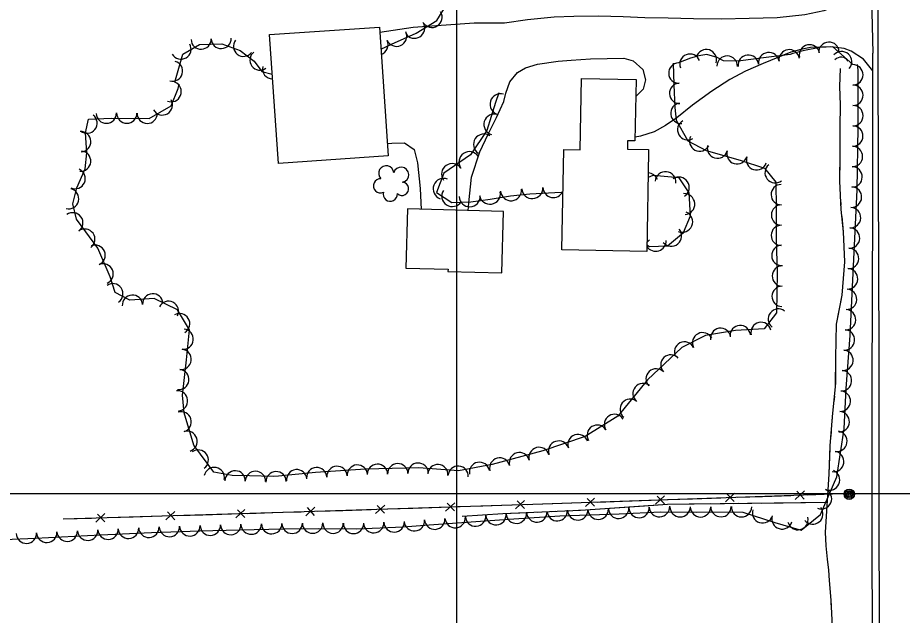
# Model space of a CAD drawing. Extents: x 353423 to 364002, y 127000 to 201942.
# Drawn here: x 362328 to 362674.4, y 145452.3 to 145686.4 of the extents above; entities that cross this region are included whole.
import ezdxf

# ---------------------------------------------------------------- set-up
doc = ezdxf.new("R2010")
doc.units = 0
for name, color, linetype in [('E_DTM_SlopeBottom', 7, 'Continuous'), ('E_DTM_SlopeTop', 7, 'Continuous'), ('E_FEN_Generic', 7, 'Continuous'), ('E_LAND_BrushLine', 7, 'Continuous'), ('E_LAND_TreeLine', 7, 'Continuous'), ('E_MISCPROP', 7, 'Continuous'), ('E_STRUCT_WingWall', 7, 'Continuous'), ('E_WTR_FlowLine', 7, 'Continuous')]:
    doc.layers.add(name, color=color, linetype=linetype)

msp = doc.modelspace()

# ---------------------------------------------------------------- linework, layer by layer
at = {"layer": 'E_DTM_SlopeBottom'}
for p, q in [((362581.3, 145499.19), (362577.76, 145495.88)), ((362581.25, 145496), (362578.39, 145499.02)), ((362608.69, 145500.13), (362605.15, 145496.82)), ((362608.63, 145496.94), (362605.78, 145499.96)), ((362636.08, 145501.07), (362632.53, 145497.76)), ((362636.02, 145497.88), (362633.16, 145500.9)), ((362471.76, 145495.54), (362468.21, 145492.24)), ((362471.7, 145492.35), (362468.85, 145495.38)), ((362499.15, 145496.43), (362495.6, 145493.13)), ((362499.09, 145493.24), (362496.23, 145496.27)), ((362526.54, 145497.32), (362522.98, 145494.02)), ((362526.47, 145494.13), (362523.62, 145497.16)), ((362553.92, 145498.25), (362550.37, 145494.94)), ((362553.86, 145495.06), (362551.01, 145498.08)), ((362362.21, 145492.15), (362358.65, 145488.86)), ((362362.14, 145488.96), (362359.3, 145491.99)), ((362389.6, 145492.98), (362386.04, 145489.68)), ((362389.53, 145489.79), (362386.69, 145492.83)), ((362416.99, 145493.81), (362413.43, 145490.52)), ((362416.92, 145490.62), (362414.08, 145493.65)), ((362444.37, 145494.66), (362440.82, 145491.36)), ((362444.31, 145491.47), (362441.46, 145494.5))]:
    msp.add_line(p, q, dxfattribs=at)
for points in [[(362647.06, 145499.74), (362529.73, 145495.71), (362436.22, 145492.68), (362345.8, 145489.94)], [(362619.68, 145498.8), (362609.89, 145498.46)], [(362630.8, 145499.18), (362619.68, 145498.8)], [(362647.06, 145499.74), (362637.28, 145499.4)], [(362510.13, 145495.08), (362500.34, 145494.76)], [(362521.26, 145495.43), (362510.13, 145495.08)], [(362537.52, 145495.98), (362529.73, 145495.71), (362527.73, 145495.64)], [(362548.65, 145496.36), (362537.52, 145495.98)], [(362564.91, 145496.92), (362555.12, 145496.58)], [(362576.03, 145497.3), (362564.91, 145496.92)], [(362592.29, 145497.86), (362582.5, 145497.52)], [(362603.42, 145498.24), (362592.29, 145497.86)], [(362400.58, 145491.6), (362390.79, 145491.3)], [(362411.71, 145491.94), (362400.58, 145491.6)], [(362427.97, 145492.43), (362418.18, 145492.14)], [(362439.1, 145492.77), (362436.22, 145492.68), (362427.97, 145492.43)], [(362455.36, 145493.3), (362445.57, 145492.99)], [(362466.49, 145493.66), (362455.36, 145493.3)], [(362482.74, 145494.19), (362472.96, 145493.87)], [(362493.87, 145494.55), (362482.74, 145494.19)], [(362356.93, 145490.28), (362345.8, 145489.94)], [(362373.19, 145490.77), (362363.4, 145490.48)], [(362384.32, 145491.11), (362373.19, 145490.77)]]:
    msp.add_lwpolyline(points, dxfattribs=at)
msp.add_arc((362650.46, 145667.74), 3.24, 31.7481, 137.9877, dxfattribs=at)
at = {"layer": 'E_DTM_SlopeTop'}
for points in [[(362664.96, 145672.42), (362664.79, 145736.05), (362664.86, 145771.56), (362664.6, 145787.95), (362664.35, 145855.98), (362664.1, 145900.96), (362664.04, 145943.62), (362663.96, 145995.97), (362664.08, 146044.79), (362663.48, 146089.68), (362663.17, 146143.98), (362662.83, 146199.53), (362662.44, 146262.26), (362662.28, 146313.35), (362661.3, 146383.54), (362660.92, 146451.77)], [(362658.23, 146421.33), (362658.85, 146369.5), (362659.32, 146317.36), (362659.65, 146260.79), (362659.98, 146213.15), (362660.36, 146147.35), (362660.73, 146096.04), (362660.75, 146081.52), (362660.93, 146010.81), (362661.25, 145964.39), (362661.64, 145918.69), (362661.51, 145863.99), (362661.96, 145789.59), (362661.64, 145726.08), (362662.88, 145672.56)], [(362663.04, 145192.72), (362662.85, 145260.8), (362662.74, 145318.03), (362662.83, 145380.21), (362662.73, 145432.76), (362662.67, 145492.26), (362662.69, 145541.23), (362662.85, 145612.94), (362662.88, 145672.56)], [(362665.41, 145159.34), (362665.38, 145223.78), (362665.38, 145284.49), (362665.4, 145352), (362665.58, 145413.04), (362665.43, 145488.59), (362665.35, 145554.25), (362665.17, 145623.94), (362664.96, 145672.42)]]:
    msp.add_lwpolyline(points, dxfattribs=at)
at = {"layer": 'E_FEN_Generic'}
for points in [[(362470.25, 145674.05), (362474.4, 145676.04), (362484.1, 145680.31), (362492.21, 145685.34), (362495.97, 145691.4), (362495.22, 145698.89), (362483.87, 145709.03), (362471.76, 145712.07), (362458.44, 145712.01), (362445.37, 145711.45), (362431.19, 145711.31), (362418.43, 145710.25), (362409.58, 145709.46), (362401.7, 145709.2), (362391.18, 145707.8), (362377.6, 145704.43), (362360.53, 145701.58), (362345.42, 145699.95), (362329.99, 145698.22), (362317.63, 145697.11)], [(362389.62, 145661.14), (362392.68, 145672.13), (362399.24, 145675.92), (362408.01, 145676.21), (362415.16, 145673.58), (362420.68, 145669.34), (362423.61, 145665.32), (362427.72, 145664.32)], [(362655.05, 145668.04), (362647.24, 145675), (362642.19, 145674.81), (362636.12, 145673.53), (362631.58, 145672.37), (362630.51, 145672.05), (362620.09, 145670.64), (362610.2, 145669.44), (362604.42, 145669.55), (362601.96, 145670.79), (362597.94, 145672.05), (362594.78, 145671.55), (362591.52, 145670.51), (362586.77, 145668.71)], [(362584.69, 145668.64), (362585.01, 145660.09), (362585.34, 145651.26), (362585.89, 145646.33), (362590.46, 145638.17), (362597.66, 145634.42), (362610.94, 145630.59), (362620.51, 145627.54), (362624.86, 145622.03), (362625.06, 145611.83), (362624.98, 145599.72), (362625.4, 145586.45), (362625.19, 145570.85), (362620.28, 145564.56), (362609.17, 145563.9), (362597.35, 145561.98), (362588.04, 145557.24), (362574.59, 145544.55), (362562.99, 145530.32), (362550.26, 145522.39), (362533.66, 145516.73), (362513.8, 145511.37), (362500.68, 145508.91), (362485.13, 145510.08), (362464.25, 145509.53), (362444.69, 145508.3), (362430.21, 145506.79), (362428.1, 145506.72), (362418.75, 145506.92), (362411.98, 145507.08), (362404.81, 145508.45), (362396.99, 145519.03), (362393.16, 145531.61), (362392.51, 145538.58), (362394.1, 145552.37), (362395.31, 145564.18), (362390.62, 145571.97), (362381.49, 145576.45), (362372, 145575.83), (362366.21, 145578.76), (362364.23, 145584.92), (362359.43, 145596.09), (362354.77, 145602.6), (362351.1, 145607.57), (362349.64, 145613.54), (362351.2, 145619.83), (362354.51, 145627.21), (362355.06, 145633.47), (362354.57, 145641.32), (362355.72, 145646.71), (362364.82, 145647.03), (362379.56, 145646.89), (362388.11, 145651.86), (362390.9, 145658.74), (362391.24, 145660.45)], [(362310.6, 145481.55), (362335.03, 145482.55), (362360.44, 145483.81), (362380.39, 145484.76), (362399.31, 145485.43), (362414.73, 145485.86), (362432.27, 145486.24), (362445.7, 145486.39), (362460.84, 145486.24), (362478.92, 145486.96), (362489.1, 145487.73), (362505.63, 145488.96), (362522.35, 145490.17), (362540.28, 145491.25), (362563.62, 145492.14), (362579.87, 145492.81), (362593.67, 145492.72), (362608.17, 145492.84), (362611.95, 145492.76), (362624.55, 145488.75), (362634.81, 145485.65), (362642.38, 145491.78), (362648.75, 145506.52), (362651.68, 145525.4), (362652.48, 145541.14), (362654, 145561.91), (362656.75, 145619.02), (362657.19, 145643.53), (362657.15, 145665.87), (362656.9, 145668.03)], [(362516.47, 145656.99), (362515.09, 145653.27), (362511.75, 145642.26), (362505.29, 145632.66), (362494.89, 145625.57), (362492.02, 145617.96), (362498.06, 145614.08), (362505.52, 145614.33), (362513.06, 145615.31), (362520.97, 145616.65), (362528.52, 145617.45), (362540.86, 145618.11), (362541.54, 145618.23)], [(362574.44, 145597.5), (362575.41, 145596.8), (362582.52, 145597.01), (362588.8, 145602.26), (362591.53, 145608.76), (362590.91, 145617.77), (362586.99, 145623.68), (362576.77, 145624.64), (362574.91, 145623.89)]]:
    msp.add_lwpolyline(points, dxfattribs=at)
for centre, radius, start, end in [((362490.24, 145686.59), 4.01, 211.789, 31.7737), ((362483.42, 145682.37), 4.01, 211.789, 31.7737), ((362476.38, 145679.21), 4.01, 203.7867, 23.7714), ((362391.99, 145674.11), 3.93, 210.0218, 30.0065), ((362399.86, 145678), 3.93, 181.889, 1.8736), ((362407.72, 145678.26), 3.93, 181.889, 1.8736), ((362416.44, 145675.2), 3.93, 142.4185, 322.4032), ((362469.05, 145675.8), 4.01, 289.4624, 25.6167), ((362638.11, 145671.8), 4.03, 11.8497, 191.8344), ((362645.71, 145672.83), 4.03, 2.243, 182.2276), ((362422.89, 145669.8), 3.93, 126.2052, 306.1899), ((362591.28, 145668.17), 4.03, 20.7712, 200.7559), ((362597.67, 145669.93), 4.03, 342.5709, 162.5555), ((362614.15, 145667.79), 4.03, 6.9256, 186.9103), ((362622.17, 145668.79), 4.03, 7.7495, 187.7342), ((362630.15, 145669.88), 4.03, 7.7495, 187.7342), ((362650.64, 145669.15), 4.03, 318.29, 138.2747), ((362388.7, 145665.49), 3.93, 254.4314, 74.4161), ((362586.92, 145664.74), 3.98, 92.1191, 272.1038), ((362605.84, 145667.41), 4.03, 358.928, 178.9127), ((362427.81, 145666.42), 3.93, 166.3583, 270.5723), ((362655.06, 145664.04), 4, 270.1077, 90.0924), ((362388.13, 145657.45), 3.98, 247.9685, 67.9532), ((362587.22, 145656.78), 3.98, 92.135, 272.1197), ((362655.07, 145656.03), 4, 270.1077, 90.0924), ((362517.11, 145652.49), 4.13, 73.1686, 253.1533), ((362384.67, 145652.27), 3.98, 210.1586, 30.1433), ((362587.69, 145648.99), 3.98, 96.4639, 276.4486), ((362655.08, 145648.03), 4, 270.1077, 90.0924), ((362355.16, 145645.11), 3.98, 231.8423, 51.827), ((362362.72, 145649.04), 3.98, 182.0225, 2.0072), ((362370.77, 145649.06), 3.98, 179.4674, 359.452), ((362378.74, 145648.98), 3.98, 179.4674, 359.452), ((362514.71, 145644.58), 4.13, 73.1686, 253.1533), ((362590.41, 145642.53), 3.98, 119.224, 299.2087), ((362655.03, 145640.06), 4, 268.9863, 88.971), ((362352.7, 145637.85), 3.98, 273.6153, 93.6), ((362510.65, 145636.75), 4.13, 56.0705, 236.0552), ((362595.08, 145638.11), 3.98, 152.5047, 332.4893), ((362352.69, 145630.23), 3.98, 265.0107, 84.9953), ((362504.96, 145629.82), 4.13, 34.2684, 214.2531), ((362602.05, 145635.32), 3.98, 163.9438, 343.9285), ((362609.71, 145633.12), 3.98, 163.9438, 343.9285), ((362654.89, 145632.06), 4, 268.9863, 88.971), ((362617.37, 145630.73), 3.98, 162.316, 342.3007), ((362350.51, 145623.4), 3.98, 245.816, 65.8007), ((362472.35, 145625.48), 2.97, 4.006, 225.2399), ((362478.18, 145624.92), 2.97, 281.6568, 164.6301), ((362498.13, 145625.16), 4.13, 34.2684, 214.2531), ((362624.62, 145625.7), 3.98, 128.3477, 308.3324), ((362654.74, 145624.06), 4, 268.9863, 88.971), ((362470.11, 145620.59), 2.78, 86.9769, 294.7499), ((362494.86, 145619.37), 4.13, 69.3527, 249.3374), ((362574.77, 145621.52), 4.1, 22.0075, 87.6147), ((362581.72, 145622.02), 4.1, 354.6142, 174.5988), ((362586.92, 145619.9), 4.1, 303.5475, 123.5322), ((362478.52, 145619.4), 2.61, 226.362, 84.2946), ((362529.54, 145619.67), 4.13, 183.0317, 3.0163), ((362537.79, 145620.11), 4.13, 183.0317, 335.2531), ((362627.04, 145617.13), 3.98, 91.1134, 271.098), ((362654.51, 145616.12), 4, 267.2488, 87.2335), ((362347.97, 145615.49), 3.98, 256.0938, 76.0785), ((362473.94, 145617.29), 2.78, 163.6539, 4.6649), ((362498.19, 145616.57), 4.13, 147.3386, 327.3233), ((362505.01, 145616.48), 4.13, 181.9191, 1.9038), ((362512.92, 145617.48), 4.13, 189.5956, 9.5803), ((362521.2, 145618.85), 4.13, 186.1004, 6.0851), ((362589.06, 145613.41), 4.1, 273.9513, 93.936), ((362627.13, 145609.12), 3.98, 89.6196, 269.6043), ((362349.61, 145606.07), 3.98, 306.4376, 126.4223), ((362588.24, 145606.46), 4.1, 247.2528, 67.2375), ((362654.13, 145608.12), 4, 267.2488, 87.2335), ((362354.3, 145599.67), 3.98, 305.6668, 125.6515), ((362583.94, 145600.99), 4.1, 219.8526, 39.8373), ((362627.07, 145601.15), 3.98, 89.6196, 269.6043), ((362653.74, 145600.13), 4, 267.2488, 87.2335), ((362577.89, 145599.02), 4.1, 212.4831, 1.7188), ((362572.1, 145601.86), 4.1, 305.1166, 323.9469), ((362358.33, 145593.37), 3.98, 293.236, 113.2206), ((362627.27, 145593.28), 3.98, 91.8468, 271.8315), ((362653.36, 145592.13), 4, 267.2488, 87.2335), ((362361.48, 145586.05), 3.98, 293.236, 113.2206), ((362627.47, 145585.22), 3.98, 89.2144, 269.1991), ((362652.97, 145584.14), 4, 267.2488, 87.2335), ((362365.27, 145578.29), 3.98, 304.5944, 124.5791), ((362380.92, 145574.32), 3.98, 3.766, 183.7507), ((362627.36, 145577.26), 3.98, 89.2144, 269.1991), ((362652.59, 145576.14), 4, 267.2488, 87.2335), ((362372.97, 145573.8), 3.98, 3.766, 183.7507), ((362387.08, 145571.38), 3.98, 333.8783, 153.863), ((362625.89, 145568.37), 3.98, 52.0496, 232.0343), ((362652.2, 145568.14), 4, 267.2488, 87.2335), ((362391.44, 145566.57), 3.98, 301.0536, 121.0383), ((362392.84, 145560.49), 3.98, 264.202, 84.1867), ((362603.28, 145560.83), 3.98, 9.2562, 189.2409), ((362610.95, 145561.92), 3.98, 3.3889, 183.3736), ((362619.12, 145563.12), 3.98, 12.9698, 192.9545), ((362596.25, 145559.08), 3.98, 26.963, 206.9477), ((362651.77, 145560.2), 4, 265.8322, 85.8169), ((362589.15, 145555.47), 3.98, 26.963, 206.9477), ((362392.03, 145552.6), 3.98, 263.4278, 83.4124), ((362583.82, 145550.39), 3.98, 43.3295, 223.3142), ((362651.19, 145552.22), 4, 265.8322, 85.8169), ((362391.12, 145544.69), 3.98, 263.4278, 83.4124), ((362578.02, 145544.93), 3.98, 43.3295, 223.3142), ((362650.61, 145544.23), 4, 265.8322, 85.8169), ((362390.63, 145536.34), 3.98, 275.3133, 95.298), ((362572.91, 145539.2), 3.98, 50.8243, 230.809), ((362650.13, 145536.2), 4, 267.0982, 87.0829), ((362567.88, 145533.03), 3.98, 50.8243, 230.809), ((362392.05, 145528.12), 3.98, 286.923, 106.9077), ((362561.74, 145527.09), 3.98, 31.9313, 211.9159), ((362649.73, 145528.2), 4, 267.0982, 87.0829), ((362554.98, 145522.88), 3.98, 31.9313, 211.9159), ((362394.36, 145520.5), 3.98, 286.923, 106.9077), ((362547.43, 145519.23), 3.98, 18.8331, 198.8178), ((362648.8, 145520.48), 4, 261.1817, 81.1664), ((362539.89, 145516.66), 3.98, 18.8331, 198.8178), ((362398.75, 145513.13), 3.98, 306.4708, 126.4555), ((362524.5, 145512.1), 3.98, 15.125, 195.1097), ((362532.18, 145514.18), 3.98, 15.125, 195.1097), ((362647.57, 145512.57), 4, 261.1817, 81.1664), ((362516.81, 145510.02), 3.98, 15.125, 195.1097), ((362405.01, 145506.29), 3.98, 349.2274, 169.2121), ((362413.19, 145504.97), 3.98, 358.6375, 178.6222), ((362437.3, 145505.43), 3.98, 5.9544, 185.9391), ((362445.14, 145506.24), 3.98, 3.6176, 183.6022), ((362453.09, 145506.74), 3.98, 3.6176, 183.6022), ((362461.03, 145507.24), 3.98, 3.6176, 183.6022), ((362468.91, 145507.57), 3.98, 1.5107, 181.4954), ((362476.87, 145507.78), 3.98, 1.5107, 181.4954), ((362484.83, 145507.99), 3.98, 1.5107, 181.4954), ((362492.56, 145507.43), 3.98, 355.7003, 175.685), ((362500.5, 145506.83), 3.98, 355.7003, 175.685), ((362508.87, 145508.32), 3.98, 10.6223, 190.607), ((362645.95, 145505.32), 4, 246.6381, 66.6228), ((362421.15, 145504.78), 3.98, 358.7636, 178.7483), ((362429.23, 145504.67), 3.98, 1.9863, 181.971), ((362642.77, 145497.97), 4, 246.6381, 66.6228), ((362579.34, 145494.88), 4, 182.3688, 2.3535), ((362515.31, 145491.76), 4, 184.1298, 4.1145), ((362523.32, 145492.32), 4, 183.4775, 3.4622), ((362531.31, 145492.81), 4, 183.4775, 3.4622), ((362539.3, 145493.29), 4, 183.4775, 3.4622), ((362547.35, 145493.62), 4, 182.176, 2.1606), ((362555.35, 145493.92), 4, 182.176, 2.1606), ((362563.35, 145494.22), 4, 182.176, 2.1606), ((362571.34, 145494.55), 4, 182.3688, 2.3535), ((362587.44, 145494.86), 4, 179.659, 359.6437), ((362595.42, 145494.83), 4, 180.47, 0.4546), ((362603.42, 145494.9), 4, 180.47, 0.4546), ((362611.49, 145494.86), 4, 178.7491, 358.7338), ((362619.73, 145492.48), 4, 162.3729, 342.3576), ((362639.38, 145492.05), 4, 218.991, 38.9757), ((362419.47, 145488.05), 4, 181.262, 1.2466), ((362427.48, 145488.23), 4, 181.262, 1.2466), ((362435.5, 145488.37), 4, 180.6347, 0.6194), ((362443.51, 145488.46), 4, 180.6347, 0.6194), ((362451.55, 145488.43), 4, 179.4741, 359.4588), ((362459.56, 145488.35), 4, 179.4741, 359.4588), ((362467.46, 145488.6), 4, 182.2633, 2.248), ((362475.46, 145488.92), 4, 182.2633, 2.248), ((362483.37, 145489.39), 4, 184.3207, 4.3054), ((362491.36, 145489.99), 4, 184.2807, 4.2654), ((362499.34, 145490.59), 4, 184.2807, 4.2654), ((362507.33, 145491.18), 4, 184.1298, 4.1145), ((362627.34, 145490.1), 4, 163.1998, 343.1845), ((362633.55, 145489.78), 4, 193.6648, 13.6495), ((362331.45, 145484.5), 4, 182.3704, 2.3551), ((362339.43, 145484.87), 4, 182.8466, 2.8312), ((362347.42, 145485.27), 4, 182.8466, 2.8312), ((362355.42, 145485.66), 4, 182.8466, 2.8312), ((362363.42, 145486.05), 4, 182.722, 2.7066), ((362371.42, 145486.43), 4, 182.722, 2.7066), ((362379.41, 145486.81), 4, 182.722, 2.7066), ((362387.44, 145487.11), 4, 182.0423, 2.0269), ((362395.44, 145487.39), 4, 182.0423, 2.0269), ((362403.46, 145487.64), 4, 181.5826, 1.5673), ((362411.46, 145487.86), 4, 181.5826, 1.5673)]:
    msp.add_arc(centre, radius, start, end, dxfattribs=at)
at = {"layer": 'E_LAND_BrushLine'}
for centre, radius in [((362653.66, 145499.75), 2.02), ((362653.64, 145499.75), 1.52), ((362653.68, 145499.75), 1.01), ((362653.67, 145499.76), 0.502)]:
    msp.add_circle(centre, radius, dxfattribs=at)
at = {"layer": 'E_LAND_TreeLine'}
for p, q in [((362500, 145000), (362500, 148000)), ((362500, 143500), (362500, 146000)), ((359000, 145500), (363500, 145500)), ((359000, 145500), (363000, 145500))]:
    msp.add_line(p, q, dxfattribs=at)
at = {"layer": 'E_MISCPROP'}
for points in [[(362662.26, 145699.2), (362657.47, 145695.26), (362651.41, 145692.11), (362643.65, 145689.17), (362636.32, 145687.55), (362625.39, 145686.43), (362614.49, 145686.07), (362603.69, 145685.8), (362592.67, 145685.95), (362582.76, 145686.23), (362573.62, 145686.42), (362565.18, 145686.75), (362555.53, 145687.03), (362545.86, 145686.87), (362538.12, 145686.58), (362527.6, 145685.59), (362518.6, 145684.32), (362506.74, 145684.24), (362482.9, 145682.64), (362469.79, 145680.69)], [(362662.87, 145665.59), (362659.18, 145670.18), (362654.42, 145673.3), (362651.67, 145674.36), (362646.49, 145674.98), (362642.96, 145674.92), (362638.52, 145674.69), (362635.26, 145674.13), (362630.8, 145672.88), (362619.98, 145668.42), (362613.07, 145665.47), (362606.92, 145662.23), (362599.82, 145657.6), (362592.28, 145652.15), (362586.12, 145647.22), (362581.74, 145644.24), (362577.27, 145641.76), (362571.9, 145639.98), (362569.78, 145639.67)], [(362504.44, 145610.83), (362504.7, 145613.93), (362505.71, 145623.98), (362509.02, 145633.92), (362512.28, 145640.83), (362515.51, 145647.27), (362518.41, 145653.59), (362519.12, 145656.8), (362520.74, 145661.27), (362523.69, 145664.98), (362526.87, 145666.74), (362531.63, 145668.17), (362539.7, 145669.41), (362544.82, 145669.74), (362552.34, 145670.26), (362558.89, 145670.43), (362565.35, 145670.62), (362569.09, 145669.58), (362572.87, 145666.15), (362573.93, 145662.12), (362572.91, 145658.42), (362570.66, 145656.08), (362570.06, 145655.51)], [(362472.8, 145637.19), (362474.55, 145637.29), (362479.45, 145637.36), (362483.33, 145634.78), (362484.63, 145629.62), (362485.58, 145619.46), (362486.02, 145611.35)]]:
    msp.add_lwpolyline(points, dxfattribs=at)
at = {"layer": 'E_STRUCT_WingWall'}
for points in [[(362644.3, 145484.85), (362645.85, 145507.56), (362646.23, 145518.74), (362647.13, 145530.07), (362648.33, 145541.92), (362648.42, 145553.32), (362648.67, 145566.44), (362650.92, 145577.77), (362651.95, 145590.85), (362651.45, 145602.51), (362650.55, 145611.32), (362650.01, 145622.37), (362650.11, 145633.65), (362650.13, 145643.59), (362650.27, 145652.23), (362650.01, 145659.48), (362650.22, 145666.56)], [(362650.11, 145633.54), (362650.11, 145633.65), (362650.13, 145643.59), (362650.27, 145652.23), (362650.01, 145659.48), (362650.22, 145666.56)], [(362650.05, 145626.7), (362650.07, 145628.98)], [(362650.13, 145619.87), (362650.02, 145622.15)], [(362650.46, 145613.04), (362650.35, 145615.32)], [(362650.49, 145575.6), (362650.92, 145577.77), (362651.95, 145590.85), (362651.45, 145602.51), (362650.83, 145608.51)], [(362648.34, 145542.75), (362648.42, 145553.32), (362648.67, 145566.44), (362650.49, 145575.6)], [(362647.73, 145535.95), (362647.96, 145538.21)], [(362647.06, 145529.15), (362647.13, 145530.07), (362647.27, 145531.42)], [(362646.52, 145522.33), (362646.7, 145524.61)], [(362644.3, 145484.85), (362645.85, 145507.56), (362646.2, 145517.79)], [(362645.09, 145496.51), (362582.55, 145495.74), (362548.47, 145493.4), (362518.04, 145492.05), (362502.09, 145491.02)], [(362573.54, 145495.12), (362548.47, 145493.4), (362547.66, 145493.36)], [(362599.47, 145495.95), (362582.55, 145495.74), (362573.54, 145495.12)], [(362604.84, 145496.02), (362603.05, 145495.99)], [(362610.2, 145496.08), (362608.41, 145496.06)], [(362615.57, 145496.15), (362613.78, 145496.13)], [(362645.09, 145496.51), (362619.15, 145496.19)], [(362527.99, 145492.49), (362518.04, 145492.05), (362502.09, 145491.02)], [(362533.35, 145492.73), (362531.57, 145492.65)], [(362538.72, 145492.97), (362536.93, 145492.89)], [(362544.08, 145493.21), (362542.29, 145493.13)], [(362647.03, 145447.97), (362646.53, 145458.24), (362645.94, 145465.93), (362645.6, 145469.98), (362645.12, 145474.38), (362644.64, 145479.58), (362644.3, 145484.85)], [(362646.71, 145454.43), (362646.53, 145458.24), (362645.94, 145465.93), (362645.6, 145469.98), (362645.12, 145474.38), (362644.64, 145479.58), (362644.3, 145484.85)]]:
    msp.add_lwpolyline(points, dxfattribs=at)
at = {"layer": 'E_WTR_FlowLine'}
for points in [[(362430.15, 145629.33), (362426.65, 145679.78), (362469.65, 145682.76), (362473.14, 145632.31)], [(362575.08, 145633.7), (362574.4, 145594.85), (362541.14, 145595.43), (362541.83, 145634.76), (362548.28, 145634.65), (362548.78, 145662.64), (362570.18, 145662.27), (362569.75, 145638.13), (362566.87, 145638.18), (362566.81, 145634.92), (362575.1, 145634.77)], [(362518.23, 145610.45), (362480.71, 145611.5), (362480.06, 145588.37), (362496.54, 145587.91), (362496.52, 145587.01), (362517.56, 145586.42)]]:
    msp.add_lwpolyline(points, close=True, dxfattribs=at)

doc.saveas('drawing.dxf')
